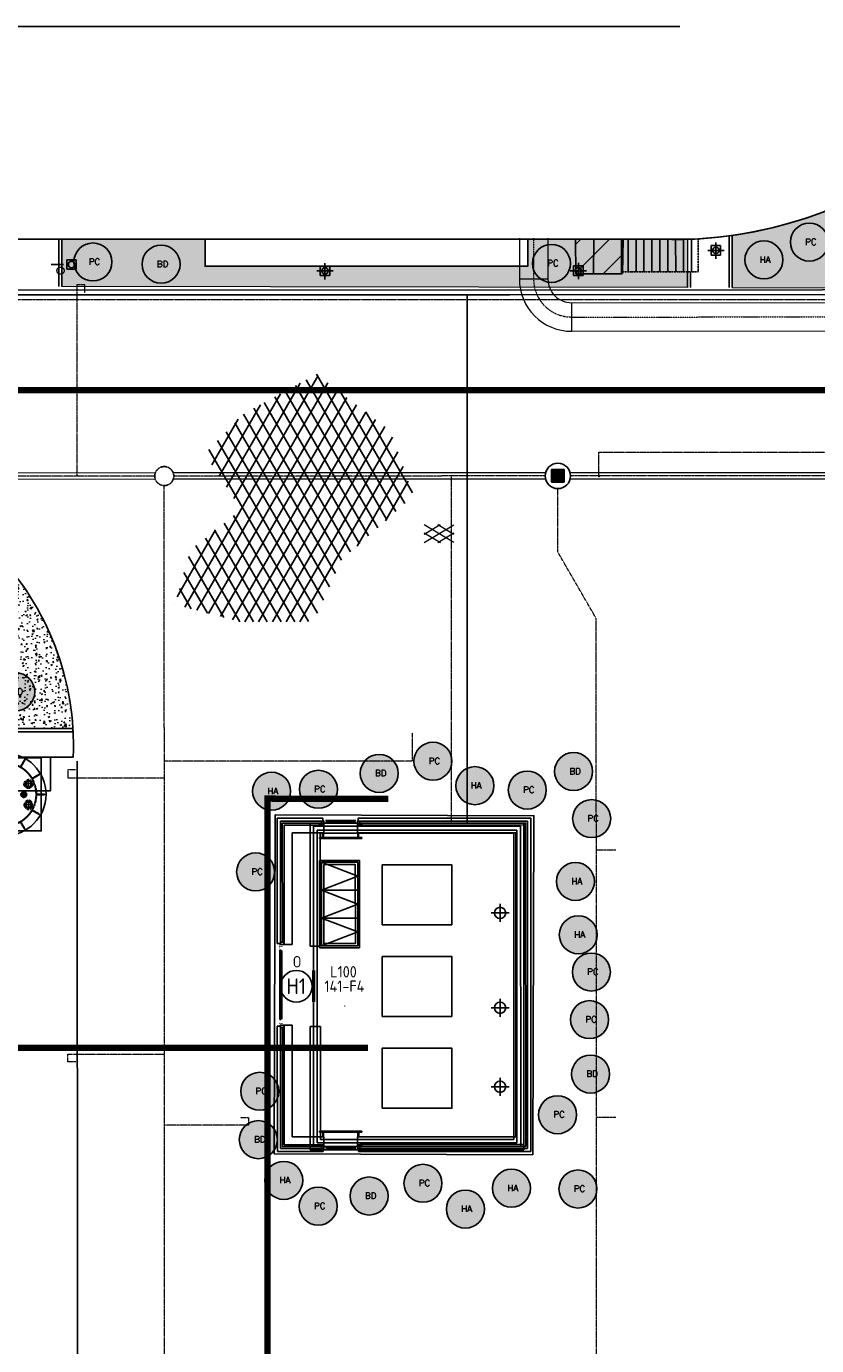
# Model space of a CAD drawing. Header units: metres. Extents: x -270273 to 328371, y -146885 to 591473.
# Tile 261 of 473: x -146941 to -121995, y 396789 to 438410. Entities that reach past the tile are written whole.
import ezdxf
from ezdxf.enums import TextEntityAlignment as Align
from ezdxf.lldxf.tags import DXFTag

# ---------------------------------------------------------------- set-up
doc = ezdxf.new("R2010")
doc.units = ezdxf.units.M
doc.header["$PDMODE"] = 1
for name, pattern in [('B1', [28, 8, -4, 8, -4, 0, -4]), ('CENTER2', [1.125, 0.75, -0.125, 0.125, -0.125]), ('DASHED', [19.05, 12.7, -6.35]), ('HIDDEN', [0.375, 0.25, -0.125]), ('RI-AWZI_PROCESLEIDING', [18.45, 6, -1.8, 1.75, -1.8, 1.75, -1.8, 1.75, -1.8]), ('RI-AWZI_TERREINRIOLERING', [19.8, 6, -1.8, 2.4, -1.8, 1.8, -1.8, 2.4, -1.8]), ('Tauw_Center2', [6.499, 4, -0.833, 0.833, -0.833]), ('Tauw_HIDDEN3', [2.8, 2, -0.8])]:
    doc.linetypes.add(name, pattern=pattern)
doc.layers.get('0').update_dxf_attribs({"color": 151})
for name, color, linetype, lineweight in [('B-CO-BC-BETONVORM-G', 50, 'Continuous', 18), ('B-XX-RI-AWZI_PROCESLEIDING-G', 30, 'RI-AWZI_PROCESLEIDING', 18), ('B-XX-RI-AWZI_TERREINRIOLERING-G', 211, 'RI-AWZI_TERREINRIOLERING', 18), ('B-XX-VH-VERHARDING-V', 253, 'Continuous', 18), ('HARTLIJN', 7, 'CENTER2', 18), ('STREEP', 7, 'HIDDEN', 50)]:
    doc.layers.add(name, color=color, linetype=linetype, lineweight=lineweight)
for name, color, linetype in [('B-ME-IE-VERLICHTING-G', 253, 'Continuous'), ('B-ME-RI-PUT-G', 253, 'Continuous'), ('B-XX-GR-SIERPLANTEN-G', 210, 'Continuous'), ('B-XX-OG-BEBOUWING-G', 1, 'Continuous'), ('B-XX-RI-AWZI_BEDRIJFSWATER-G_HDSR', 150, 'HDSR_Bedrijfswater'), ('B-XX-VH-ASFALT-V', 1, 'Continuous'), ('B-XX-VH-KANTVERHARDING-G', 253, 'Continuous'), ('ME_N_A_EB00----betonplaat~-_-----', 135, 'Continuous'), ('ME_N_A_EB00----kunstof-put~-_-----', 135, 'Continuous'), ('ME_N_A_EL990---L__PE-FM125_pn10~W_-----', 135, 'Continuous'), ('ME_N_D_EL995---A__GY-draaipot~-_-----', 135, 'Continuous'), ('ME_N_D_EL995---A__GY-straatpot~-_-----', 135, 'Continuous'), ('ME_N_H_EB00----kunstof-put~-_-----', 135, 'Tauw_HIDDEN3'), ('ME_N_H_EL990---L__PE-FM125_pn10~-_-----', 135, 'Tauw_HIDDEN3'), ('ME_N_N_-L990---L__PE-FM125_pn10~C_-----', 135, 'Tauw_Center2'), ('ZU_N_A_EB00---hALU_LUIK1om~-_-----', 7, 'Continuous'), ('ZU_N_A_EB00---hALU_LUIK_DUN~-_-----', 7, 'Continuous'), ('ZU_N_H_EB00--E-BETON~-_-----', 7, 'Tauw_HIDDEN3')]:
    doc.layers.add(name, color=color, linetype=linetype)
doc.layers.add('B-XX-KL-ELEKTRA-G_HDSR', color=190, linetype='HDSR_Elektra', transparency=0.5)
doc.styles.add('100 ROMANS 2 MM KONINGSSTAL', font='romans.shx', dxfattribs={"height": 0.2})
doc.styles.add('BURO-018', font='Isocp.shx', dxfattribs={"height": 360})
doc.styles.add('BURO-025', font='Isocp.shx', dxfattribs={"height": 500})
doc.styles.add('ISO', font='Iso.shx', dxfattribs={"height": 50})
doc.styles.get("Standard").update_dxf_attribs({"font": 'iv-font.shx'})
tags = doc.linetypes.add('HDSR_Bedrijfswater', pattern='A,25,-2,["BW",Standard,S=1.5,R=0,X=0,Y=-0.75],-5', length=32).pattern_tags.tags
tags[6] = DXFTag(74, 10)
tags = doc.linetypes.add('HDSR_Elektra', pattern='A,25,-2,["E",Standard,S=1.5,R=0,X=0,Y=-0.75],-4', length=31).pattern_tags.tags
tags[6] = DXFTag(74, 10)
pattern_1 = [(50.0124, (-169787.06, 422764.22), (455.4703, -39.7493), [47.625, -523.875]), (355.0124, (-169787.06, 422764.22), (-88.2103, 477.6226), [38.1, -419.1]), (100.4634, (-169749.1, 422760.9), (367.2616, 437.871), [40.475, -445.225]), (46.1966, (-169787.1, 422891.2), (677.7203, -104.9593), [71.4375, -785.8125]), (96.648, (-169730.6, 422882.5), (593.377, 618.692), [60.7125, -667.8375]), (351.1964, (-169787.1, 422891.2), (593.378, 618.691), [57.15, -628.65]), (21.0124, (-169723.58, 422859.5), (379.0925, -255.5819), [47.625, -523.875]), (326.0124, (-169723.6, 422859.5), (154.4055, 460.5033), [38.1, -419.1]), (71.4638, (-169692, 422838.2), (533.497, 204.9225), [40.475, -445.225]), (37.5124, (-169787.06, 422764.22), (7.6758, 211.38926), [0, -414.02, 0, -425.45, 0, -420.6875]), (7.5124, (-169787.06, 422764.22), (166.995, 250.4875), [0, -242.57, 0, -404.495, 0, -160.3375]), (327.5124, (-169928.66, 422764.2), (338.9796, -14.2486), [0, -158.75, 0, -495.3, 0, -657.225]), (317.5124, (-169992.16, 422764.18), (370.3092, 63.6463), [0, -206.375, 0, -328.93, 0, -466.725])]

# ---------------------------------------------------------------- blocks, each defined once
blk = doc.blocks.new('ASFALT')
at = {"layer": 'B-XX-VH-VERHARDING-V', "color": 251}
for p, q in [((0.042, 0.28), (-0.467, -0.025)), ((-0.467, 0.025), (0.042, -0.28)), ((0.467, -0.025), (-0.042, 0.28)), ((-0.042, -0.28), (0.467, 0.025))]:
    blk.add_line(p, q, dxfattribs=at)
for points in [[(0.467, -0.28), (-0.467, 0.28)], [(-0.467, -0.28), (0.467, 0.28)]]:
    blk.add_lwpolyline(points, dxfattribs=at)
blk = doc.blocks.new('blowergebouw')
for p, q in [((0, 6580), (0, 10550)), ((0, 10550), (1445, 10550)), ((100, 6580), (100, 10450)), ((100, 10450), (1445, 10450)), ((1445, 10450), (1445, 10550)), ((1529, 10469), (1541, 10469)), ((1546, 10469), (2470, 10469)), ((2481, 10469), (2469, 10469)), ((2565, 10550), (8020, 10550)), ((2565, 10450), (2565, 10550)), ((2565, 10550), (2565, 10450)), ((2565, 10450), (7920, 10450)), ((7920, 10450), (7920, 100)), ((8020, 10550), (8020, 0)), ((220, 6555), (220, 10330)), ((220, 10330), (1470, 10330)), ((470, 6555), (470, 10080)), ((470, 10080), (1470, 10080)), ((1470, 10080), (1470, 10330)), ((1475, 10404), (1475, 10080)), ((1529, 10404), (1541, 10404)), ((2470, 10430), (1552, 10430)), ((1566, 10430), (2470, 10430)), ((1566, 10404), (2483, 10404)), ((2481, 10404), (2469, 10404)), ((2535, 10404), (2535, 10080)), ((2540, 10330), (7800, 10330)), ((2540, 10080), (2540, 10330)), ((2540, 10080), (7550, 10080)), ((7550, 10080), (7550, 470)), ((7800, 10330), (7800, 220)), ((1335, 9930), (1335, 9905)), ((2675, 9930), (1335, 9930)), ((1335, 9905), (2675, 9905)), ((2675, 9905), (2675, 9930)), ((6764, 7550), (7335, 7550)), ((7050, 7835), (7050, 7265)), ((0, 6580), (100, 6580)), ((81, 6496), (81, 6484)), ((81, 6375), (81, 4182)), ((120, 4195), (120, 6368)), ((120, 6355), (120, 4195)), ((146, 6496), (146, 6484)), ((146, 6355), (146, 4195)), ((470, 6555), (220, 6555)), ((81, 5280), (81, 5268)), ((146, 5280), (146, 5268)), ((7050, 4835), (7050, 4265)), ((6764, 4550), (7335, 4550)), ((0, 0), (0, 3970)), ((100, 3970), (0, 3970)), ((81, 4054), (81, 4066)), ((100, 100), (100, 3970)), ((146, 4054), (146, 4066)), ((220, 220), (220, 3995)), ((470, 3995), (220, 3995)), ((470, 470), (470, 3995)), ((7050, 2335), (7050, 1765)), ((6764, 2050), (7335, 2050)), ((1470, 470), (470, 470)), ((1335, 620), (1335, 645)), ((1335, 645), (2675, 645)), ((2675, 620), (1335, 620)), ((1470, 470), (1470, 220)), ((7550, 470), (2540, 470)), ((2540, 470), (2540, 220)), ((2675, 645), (2675, 620)), ((1445, 0), (0, 0)), ((1445, 100), (100, 100)), ((1470, 220), (220, 220)), ((1445, 100), (1445, 0)), ((1529, 146), (1541, 146)), ((1529, 81), (1541, 81)), ((1546, 81), (2470, 81)), ((2470, 120), (1552, 120)), ((1566, 146), (2483, 146)), ((1566, 120), (2470, 120)), ((2481, 146), (2469, 146)), ((2481, 81), (2469, 81)), ((7800, 220), (2540, 220)), ((7920, 100), (2565, 100)), ((2565, 100), (2565, 0)), ((2565, 0), (2565, 100)), ((8020, 0), (2565, 0))]:
    blk.add_line(p, q)
at = {"lineweight": -3, "ltscale": 2}
for p, q in [((81, 6368), (120, 6368)), ((85, 6368), (120, 6368)), ((81, 5152), (120, 5152)), ((85, 5152), (120, 5152)), ((81, 4182), (120, 4182)), ((85, 4182), (120, 4182))]:
    blk.add_line(p, q, dxfattribs=at)
at = {"lineweight": -3}
for p, q in [((1435, 515), (1430, 520)), ((1435, 495), (1435, 515)), ((2575, 495), (2575, 515))]:
    blk.add_line(p, q, dxfattribs=at)
for points in [[(1424, 10348), (1444, 10348), (1444, 10340), (1470, 10340), (1470, 10465), (1445, 10465), (1445, 10450), (1399, 10450), (1399, 10340), (1424, 10340)], [(2586, 10348), (2565, 10348), (2565, 10340), (2540, 10340), (2540, 10465), (2565, 10465), (2565, 10450), (2611, 10450), (2611, 10340), (2586, 10340)], [(1460, 10080), (1460, 9930), (1435, 9930), (1435, 10080)], [(2550, 10080), (2550, 9930), (2575, 9930), (2575, 10080)], [(202, 6600), (202, 6580), (210, 6580), (210, 6555), (85, 6555), (85, 6580), (100, 6580), (100, 6626), (210, 6626), (210, 6600)], [(202, 3949), (202, 3969), (210, 3969), (210, 3995), (85, 3995), (85, 3970), (100, 3970), (100, 3924), (210, 3924), (210, 3949)], [(1460, 470), (1460, 620), (1435, 620), (1435, 470)], [(2550, 470), (2550, 620), (2575, 620), (2575, 470)], [(1424, 202), (1444, 202), (1444, 210), (1470, 210), (1470, 85), (1445, 85), (1445, 100), (1399, 100), (1399, 210), (1424, 210)], [(2586, 202), (2565, 202), (2565, 210), (2540, 210), (2540, 85), (2565, 85), (2565, 100), (2611, 100), (2611, 210), (2586, 210)]]:
    blk.add_lwpolyline(points, close=True)
at = {"const_width": 2}
for points in [[(1460, 10469), (1528, 10469), (1527, 10469), (1527, 10404), (1477, 10404), (1477, 10469), (1460, 10469)], [(1527, 10461), (1536, 10461), (1534, 10461)], [(1553, 10412), (1540, 10412), (1540, 10469), (1531, 10469)], [(2457, 10412), (2470, 10412), (2470, 10469), (2479, 10469)], [(2483, 10461), (2474, 10461), (2476, 10461)], [(2550, 10469), (2482, 10469), (2483, 10469), (2483, 10404), (2533, 10404), (2533, 10469), (2550, 10469)], [(1527, 10404), (1547, 10404)], [(2483, 10404), (2463, 10404)], [(81, 6565), (81, 6497), (81, 6498), (146, 6498), (146, 6548), (81, 6548), (81, 6565)], [(81, 6494), (81, 6355), (81, 6375), (146, 6375)], [(138, 6472), (138, 6485), (81, 6485), (81, 6494)], [(89, 6498), (89, 6489), (89, 6491)], [(146, 6375), (146, 6355), (120, 6355), (120, 6375)], [(146, 6375), (146, 6473), (138, 6473)], [(146, 6498), (146, 6478)], [(81, 5409), (81, 5281), (81, 5282), (146, 5282), (146, 5392), (81, 5392), (81, 5409)], [(81, 5278), (81, 5139), (81, 5159), (146, 5159)], [(138, 5256), (138, 5269), (81, 5269), (81, 5278)], [(89, 5282), (89, 5273), (89, 5275)], [(146, 5392), (146, 5412), (120, 5412), (120, 5392)], [(146, 5159), (146, 5139), (120, 5139), (120, 5159)], [(146, 5159), (146, 5257), (138, 5257)], [(146, 5282), (146, 5262)], [(81, 4056), (81, 4195), (81, 4175), (146, 4175)], [(146, 4175), (146, 4195), (120, 4195), (120, 4175)], [(146, 4175), (146, 4077), (138, 4077)], [(138, 4078), (138, 4065), (81, 4065), (81, 4056)], [(81, 3985), (81, 4053), (81, 4052), (146, 4052), (146, 4002), (81, 4002), (81, 3985)], [(89, 4052), (89, 4061), (89, 4059)], [(146, 4052), (146, 4072)], [(1460, 81), (1528, 81), (1527, 81), (1527, 146), (1477, 146), (1477, 81), (1460, 81)], [(1527, 146), (1547, 146)], [(1527, 89), (1536, 89), (1534, 89)], [(1553, 138), (1540, 138), (1540, 81), (1531, 81)], [(2457, 138), (2470, 138), (2470, 81), (2479, 81)], [(2483, 146), (2463, 146)], [(2483, 89), (2474, 89), (2476, 89)], [(2550, 81), (2482, 81), (2483, 81), (2483, 146), (2533, 146), (2533, 81), (2550, 81)]]:
    blk.add_lwpolyline(points, dxfattribs=at)
at = {"flags": 128}
for points in [[(202, 6634, 0.414214), (212, 6644), (212, 6701, -0.414214), (217, 6706), (220, 6706), (220, 10330), (1319, 10330), (1319, 10333, -0.414214), (1324, 10338), (1381, 10338, 0.414214), (1391, 10348), (1391, 10390), (160, 10390), (160, 6634)], [(1319, 10330), (1319, 10333, -0.414214), (1324, 10338), (1381, 10338, 0.414214), (1391, 10348), (1391, 10405, -0.414214), (1396, 10410), (1399, 10410), (1399, 10330)], [(2691, 10330), (2691, 10333, 0.414214), (2686, 10338), (2629, 10338, -0.414214), (2619, 10348), (2619, 10405, 0.414214), (2614, 10410), (2611, 10410), (2611, 10330)], [(7860, 160), (7860, 10390), (2619, 10390), (2619, 10348, 0.414214), (2629, 10338), (2686, 10338, -0.414214), (2691, 10333), (2691, 10330), (7800, 10330), (7800, 220), (2691, 220), (2691, 217, -0.414214), (2686, 212), (2629, 212, 0.414214), (2619, 202), (2619, 160)], [(220, 6706), (217, 6706, 0.414214), (212, 6701), (212, 6644, -0.414214), (202, 6634), (145, 6634, 0.414214), (140, 6629), (140, 6626), (220, 6626)], [(220, 3844), (217, 3844, -0.414214), (212, 3849), (212, 3906, 0.414214), (202, 3916), (145, 3916, -0.414214), (140, 3921), (140, 3924), (220, 3924)], [(1391, 160), (1391, 202, 0.414214), (1381, 212), (1324, 212, -0.414214), (1319, 217), (1319, 220), (220, 220), (220, 3844), (217, 3844, -0.414214), (212, 3849), (212, 3906, 0.414214), (202, 3916), (160, 3916), (160, 160)], [(1319, 220), (1319, 217, 0.414214), (1324, 212), (1381, 212, -0.414214), (1391, 202), (1391, 145, 0.414214), (1396, 140), (1399, 140), (1399, 220)], [(2691, 220), (2691, 217, -0.414214), (2686, 212), (2629, 212, 0.414214), (2619, 202), (2619, 145, -0.414214), (2614, 140), (2611, 140), (2611, 220)]]:
    blk.add_lwpolyline(points, format="xyb", close=True, dxfattribs=at)
for points in [[(1340, 9210), (2600, 9210), (2600, 6450), (1340, 6450), (1340, 9210)], [(1395, 9155), (2545, 8713), (1395, 8272), (2545, 8272), (2545, 7830), (1395, 8272), (1395, 7388), (2545, 7830), (2545, 7388), (1395, 7388), (2545, 6947), (1395, 6505)], [(1470, 9080), (2470, 9080), (2470, 6580), (1470, 6580), (1470, 9080)]]:
    blk.add_lwpolyline(points, dxfattribs=at)
blk.add_lwpolyline([(1395, 9155), (2545, 9155), (2545, 6505), (1395, 6505)], close=True, dxfattribs=at)
for centre, start, end in [((7050, 7550), 90, 270), ((7050, 7550), 270, 90), ((7050, 4550), 90, 270), ((7050, 4550), 270, 90), ((7050, 2050), 90, 270), ((7050, 2050), 270, 90)]:
    blk.add_arc(centre, 178, start, end)
blk = doc.blocks.new('SPT')
for radius in [95, 83]:
    blk.add_circle((0, 0), radius)
blk.add_point((0, 0))
at = {"layer": 'HARTLIJN'}
for p, q in [((-140, 0), (140, 0)), ((0, 140), (0, -140))]:
    blk.add_line(p, q, dxfattribs=at)
at = {"layer": 'STREEP'}
blk.add_circle((0, 0), 115, dxfattribs=at)
blk = doc.blocks.new('TBT')
for p, q in [((-35, 0), (-24, 5)), ((-10, -26), (-10, 16)), ((-10, 16), (10, 16)), ((10, 16), (10, -26)), ((35, 0), (24, 5)), ((10, -26), (-10, -26))]:
    blk.add_line(p, q)
for radius in [91, 65]:
    blk.add_circle((0, 0), radius)
for radius, start, end in [(35, 180, 0), (25, 11.5997, 168.4003)]:
    blk.add_arc((0, 0), radius, start, end)
blk.add_point((0, 0))
blk.add_trace([(10, 6), (-10, 6), (10, -6), (-10, -6)])
at = {"layer": 'HARTLIJN'}
for p, q in [((-115, 0), (115, 0)), ((0, 115), (0, -115))]:
    blk.add_line(p, q, dxfattribs=at)
blk = doc.blocks.new('A$C4BD66D47')
at = {"layer": 'ME_N_A_EB00----betonplaat~-_-----'}
for points in [[(-1150, -1160), (1150, -1160), (1150, 1140), (-1150, 1140)], [(-250, -670), (375, -670), (375, 650), (-250, 650)]]:
    blk.add_lwpolyline(points, close=True, dxfattribs=at)
at = {"layer": 'ME_N_A_EB00----kunstof-put~-_-----', "flags": 128}
for points in [[(10, 1230), (10, 1240), (-10, 1240), (-10, 1230)], [(-1150, 0), (-1250, 0), (-1250, -20), (-1150, -20)], [(1150, 0), (1250, 0), (1250, -20), (1150, -20)], [(10, -1160), (10, -1260), (-10, -1260), (-10, -1160)]]:
    blk.add_lwpolyline(points, dxfattribs=at)
at = {"layer": 'ME_N_A_EB00----kunstof-put~-_-----'}
blk.add_circle((0, -10), 1300, dxfattribs=at)
at = {"layer": 'ME_N_A_EL990---L__PE-FM125_pn10~W_-----'}
for p, q in [((125, 1230), (-125, 1230)), ((-125, 1214), (-125, 1230)), ((125, 1214), (-125, 1214)), ((91, 1233), (-92, 1233)), ((-72, 1194), (-72, 1214)), ((-72, 1140), (-72, 1194)), ((72, 1194), (72, 1214)), ((72, 1140), (72, 1194)), ((125, 1214), (125, 1230))]:
    blk.add_line(p, q, dxfattribs=at)
for p in [(0, 1233), (0, 833)]:
    blk.add_point(p, dxfattribs=at)
at = {"layer": 'ME_N_H_EB00----kunstof-put~-_-----'}
for points in [[(-506, 853), (-488, 863), (-613, 1079), (-631, 1069)], [(491, 861), (509, 851), (634, 1068), (616, 1078)], [(-871, 481), (-861, 499), (-1078, 624), (-1088, 606)], [(861, 499), (871, 481), (1088, 606), (1078, 624)], [(-861, -519), (-871, -501), (-1088, -626), (-1078, -644)], [(871, -501), (861, -519), (1078, -644), (1088, -626)], [(-491, -881), (-509, -871), (-634, -1088), (-616, -1098)], [(509, -871), (491, -881), (616, -1098), (634, -1088)]]:
    blk.add_lwpolyline(points, close=True, dxfattribs=at)
for points in [[(10, 1230), (10, 990), (-10, 990), (-10, 1230)], [(-1150, 0), (-1000, 0), (-1000, -20), (-1150, -20)], [(1150, 0), (1000, 0), (1000, -20), (1150, -20)], [(10, -1160), (10, -1010), (-10, -1010), (-10, -1160)]]:
    blk.add_lwpolyline(points, dxfattribs=at)
for radius in [1000, 985]:
    blk.add_circle((0, -10), radius, dxfattribs=at)
at = {"layer": 'ME_N_H_EL990---L__PE-FM125_pn10~-_-----'}
for p, q in [((-125, 991), (125, 991)), ((-125, 991), (-125, 975)), ((-125, 975), (125, 975)), ((-72, 1140), (-72, 833)), ((-72, 833), (72, 833)), ((72, 1140), (72, 833)), ((125, 991), (125, 975))]:
    blk.add_line(p, q, dxfattribs=at)
at = {"layer": 'ME_N_N_-L990---L__PE-FM125_pn10~C_-----'}
blk.add_line((0, 792), (0, 1310), dxfattribs=at)
at = {"layer": 'ZU_N_A_EB00---hALU_LUIK1om~-_-----', "flags": 128}
blk.add_lwpolyline([(505, 780), (-380, 780), (-380, -800), (505, -800), (505, 780)], dxfattribs=at)
at = {"layer": 'ZU_N_A_EB00---hALU_LUIK_DUN~-_-----', "flags": 128}
blk.add_lwpolyline([(-325, -745), (450, -745), (450, 725), (-325, 725)], close=True, dxfattribs=at)
blk.add_lwpolyline([(450, -745), (-325, -10), (450, 725)], dxfattribs=at)
at = {"layer": 'ZU_N_H_EB00--E-BETON~-_-----', "flags": 128}
blk.add_lwpolyline([(-250, -670), (375, -670), (375, 650), (-250, 650), (-250, -670)], dxfattribs=at)
at = {"layer": 'ME_N_D_EL995---A__GY-draaipot~-_-----'}
blk.add_blockref('TBT', (-596, -10), dxfattribs=at)
at = {"layer": 'ME_N_D_EL995---A__GY-straatpot~-_-----', "xscale": -1, "rotation": 180}
blk.add_blockref('SPT', (-748, 320), dxfattribs=at)
at = {"layer": 'ME_N_D_EL995---A__GY-straatpot~-_-----'}
blk.add_blockref('SPT', (-748, -340), dxfattribs=at)
blk = doc.blocks.new('E00172')
at = {"color": 0, "linetype": 'Continuous', "const_width": 0.5}
blk.add_lwpolyline([(-2.5, 0.75), (2.5, 0.75)], dxfattribs=at)
at = {"color": 0, "linetype": 'Continuous'}
blk.add_circle((0, 3.5), 2.5, dxfattribs=at)
at = {"color": 0, "linetype": 'Continuous', "style": 'BURO-018'}
for tag, p in [('E_GKAST', (0, 11.5)), ('E_GROEP', (0, 8.5)), ('E_SGROEP', (4.5, 8.5)), ('E_ARMCODE', (0, 3.5)), ('E_SLET', (4.5, 2.5))]:
    blk.add_attdef(tag, text='', height=1.8, dxfattribs=at).set_placement(p, align=Align.MIDDLE)
blk = doc.blocks.new('buddleja')
at = {"layer": 'B-XX-GR-SIERPLANTEN-G'}
h = blk.add_hatch(color=150, dxfattribs=at)
edge = h.paths.add_edge_path()
edge.add_arc((0, 0), 0.6, 0, 360)
at = {"layer": 'B-XX-GR-SIERPLANTEN-G', "color": 150}
blk.add_circle((0, 0), 0.6, dxfattribs=at)
at = {"layer": 'B-XX-GR-SIERPLANTEN-G', "color": 7, "insert": (-0.132, 0.109), "char_height": 0.2, "attachment_point": 1, "style": '100 ROMANS 2 MM KONINGSSTAL'}
blk.add_mtext_dynamic_manual_height_columns('BD', width=1.24572, gutter_width=1, heights=[0], dxfattribs=at)
blk = doc.blocks.new('prunus hoog')
at = {"layer": 'B-XX-GR-SIERPLANTEN-G'}
h = blk.add_hatch(color=116, dxfattribs=at)
edge = h.paths.add_edge_path()
edge.add_arc((0.129, 0.093), 0.6, -97.4699, 262.5301)
at = {"layer": 'B-XX-GR-SIERPLANTEN-G', "color": 116}
blk.add_circle((0.129, 0.093), 0.6, dxfattribs=at)
at = {"layer": 'B-XX-GR-SIERPLANTEN-G', "color": 7, "insert": (-0.003, 0.202), "char_height": 0.2, "attachment_point": 1, "style": '100 ROMANS 2 MM KONINGSSTAL'}
blk.add_mtext_dynamic_manual_height_columns('PC', width=1.24572, gutter_width=1, heights=[0], dxfattribs=at)
blk = doc.blocks.new('hydrangea')
at = {"layer": 'B-XX-GR-SIERPLANTEN-G'}
h = blk.add_hatch(color=254, dxfattribs=at)
edge = h.paths.add_edge_path()
edge.add_arc((0, 0), 0.6, -97.4699, 262.5301)
at = {"layer": 'B-XX-GR-SIERPLANTEN-G', "color": 7}
blk.add_circle((0, 0), 0.6, dxfattribs=at)
at = {"layer": 'B-XX-GR-SIERPLANTEN-G', "color": 7, "insert": (-0.132, 0.109), "char_height": 0.2, "attachment_point": 1, "style": '100 ROMANS 2 MM KONINGSSTAL'}
blk.add_mtext_dynamic_manual_height_columns('HA', width=1.24572, gutter_width=1, heights=[0], dxfattribs=at)
blk = doc.blocks.new('RONDJEPUNT', base_point=(5, 0))
blk.add_circle((5, 0), 0.45)
blk.add_point((5, 0))
blk = doc.blocks.new('45')
blk.add_blockref('RONDJEPUNT', (0, 0))
at = {"style": 'ISO'}
blk.add_attdef('45', (0.6, 0), '', height=0.9, dxfattribs=at)

msp = doc.modelspace()

# ---------------------------------------------------------------- hatches: boundary and pattern name
at = {"layer": 'B-XX-OG-BEBOUWING-G'}
h = msp.add_hatch(dxfattribs=at)
h.set_pattern_fill('ANSI31', color=256, scale=200, angle=-97.4574917, style=0)
h.set_pattern_definition([(45.0124, (-169787.06, 422764.2), (-449.11, 448.916), [])])
h.paths.add_polyline_path([(-129603.7888, 431686.2857), (-129593.216, 430594.0855), (-128156.0341, 430589.4194), (-128156.0366, 431686.2889)])
at = {"layer": 'B-XX-VH-ASFALT-V'}
h = msp.add_hatch(dxfattribs=at)
h.set_pattern_fill('ASFALT', color=256, scale=3000, angle=-97.40392895)
h.set_pattern_definition([(60.0124, (-129731.1, 429240.28), (-324.8, 187.43), []), (120.0124, (-129731.1, 429240.28), (-324.719, -187.57), [])])
h.paths.add_polyline_path([(-140165.4206, 423162.9596), (-141312.8737, 424925.9246), (-140089.3204, 426180.1589), (-137782.9439, 427435.4264), (-135454.8095, 425654.1495), (-134719.4868, 423596.933), (-136995.2361, 421573.4412), (-137874.7574, 419629.6768), (-140200.4115, 419625.0044), (-142250.6676, 420175.5028), (-141771.6275, 421880.1003)])
at = {"layer": 'B-XX-VH-VERHARDING-V'}
h = msp.add_hatch(dxfattribs=at)
h.set_pattern_fill('AR-CONC', color=256, scale=2.5, angle=-97.4574917, style=0)
h.set_pattern_definition(pattern_1)
edge = h.paths.add_edge_path()
edge.add_line((-113159.1838, 430161.6199), (-113160.0457, 434149.3605))
edge.add_line((-113160.0457, 434149.3605), (-118798.494, 434147.6063))
edge.add_arc((-126513.4602, 445014.7475), 13327.245, -81.99481618, -54.62771608, ccw=False)
edge.add_line((-124657.4721, 431817.3702), (-124657.1169, 430174.0524))
edge.add_line((-124657.1169, 430174.0524), (-113159.1838, 430161.6199))
h = msp.add_hatch(dxfattribs=at)
h.set_pattern_fill('AR-CONC', color=256, scale=2.5, angle=-97.4574917, style=0)
h.set_pattern_definition(pattern_1)
h.paths.add_polyline_path([(-145819.0889, 431695.7536), (-141302.3695, 431696.7298), (-141302.1847, 430841.6471), (-131112.9258, 430843.8495), (-131113.1099, 431695.7859), (-126074.7743, 431708.5552), (-126074.4429, 430175.4406), (-145818.7658, 430200.8931)])
h = msp.add_hatch(dxfattribs=at)
h.set_pattern_fill('AR-CONC', color=256, scale=2.5, angle=-97.4574917, style=0)
h.set_pattern_definition(pattern_1)
edge = h.paths.add_edge_path()
edge.add_line((-152143.8725, 424273.3898), (-152142.1323, 416255.2866))
edge.add_line((-152142.1323, 416255.2866), (-145471.7394, 416258.0794))
edge.add_arc((-154296.0068, 415697.227), 8842.0728, 3.63671112, 75.9128766)

# ---------------------------------------------------------------- linework, layer by layer
at = {"layer": 'B-CO-BC-BETONVORM-G', "linetype": 'Continuous'}
for p, q in [((-130478.3514, 430437.1145), (-131378.3513, 430436.92)), ((-129731.1899, 429690.276), (-129730.9954, 428790.276))]:
    msp.add_line(p, q, dxfattribs=at)
at = {"layer": 'B-CO-BC-BETONVORM-G'}
for points in [[(-131378.6303, 431727.5945), (-131378.3513, 430436.92, 0.4142135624), (-129730.9954, 428790.276), (-23729.8807, 428813.1877, 0.4142135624), (-22083.2367, 430460.5437), (-22083.6989, 432598.805)], [(-130478.6303, 431727.789), (-130478.3514, 430437.1145, 0.4142135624), (-129731.1899, 429690.276), (-23730.0752, 429713.1877, 0.4142135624), (-22983.2367, 430460.3492), (-22983.6989, 432598.6105)]]:
    msp.add_lwpolyline(points, format="xyb", dxfattribs=at)
at = {"layer": 'B-ME-RI-PUT-G'}
for p, q in [((-125433.8295, 431342.8596), (-124917.3655, 431343.0203)), ((-125325.6442, 431492.8933), (-125025.6442, 431492.9866)), ((-125325.6442, 431492.8933), (-125325.5509, 431192.8933)), ((-125325.5509, 431192.8933), (-125025.5509, 431192.9866)), ((-125175.674, 431588.8759), (-125175.5134, 431072.412)), ((-125025.6442, 431492.9866), (-125025.5509, 431192.9866)), ((-145774.4302, 430896.0877), (-146157.9662, 430896.0538)), ((-145666.2449, 431046.1214), (-145366.2449, 431046.2147)), ((-145666.2449, 431046.1214), (-145666.1516, 430746.1214)), ((-145366.2449, 431046.2147), (-145366.1516, 430746.2147)), ((-137666.1831, 430848.6101), (-137366.1831, 430848.7035)), ((-137666.1831, 430848.6101), (-137666.0897, 430548.6102)), ((-137516.2129, 430944.5928), (-137516.0522, 430428.1288)), ((-137366.1831, 430848.7035), (-137366.0897, 430548.7035)), ((-129666.1834, 430851.0989), (-129366.1835, 430851.1922)), ((-129666.1834, 430851.0989), (-129666.0901, 430551.0989)), ((-129516.2133, 430947.0816), (-129516.0526, 430430.6176)), ((-129366.1835, 430851.1922), (-129366.0901, 430551.1923)), ((-145666.1516, 430746.1214), (-145366.1516, 430746.2147)), ((-137774.3684, 430698.5765), (-137257.9044, 430698.7372)), ((-137666.0897, 430548.6102), (-137366.0897, 430548.7035)), ((-129774.3688, 430701.0653), (-129257.9048, 430701.2259)), ((-129666.0901, 430551.0989), (-129366.0901, 430551.1923)), ((-129964.1886, 424426.0059), (-130364.1886, 424425.8815)), ((-130364.1886, 424425.8815), (-130364.0642, 424025.8815)), ((-130364.1775, 424390.1215), (-129964.1775, 424390.2459)), ((-130364.165, 424350.1215), (-129964.1651, 424350.2459)), ((-130364.1526, 424310.1215), (-129964.1526, 424310.2459)), ((-130364.1402, 424270.1215), (-129964.1402, 424270.2459)), ((-130364.1277, 424230.1215), (-129964.1277, 424230.2459)), ((-130364.1153, 424190.1215), (-129964.1153, 424190.2459)), ((-130364.1028, 424150.1215), (-129964.1028, 424150.2459)), ((-129964.1886, 424426.0059), (-129964.0642, 424026.0059)), ((-130364.0904, 424110.1215), (-129964.0904, 424110.2459)), ((-130364.0779, 424070.1215), (-129964.078, 424070.2459)), ((-130364.0655, 424030.1215), (-129964.0655, 424030.2459)), ((-129964.0642, 424026.0059), (-130364.0642, 424025.8815))]:
    msp.add_line(p, q, dxfattribs=at)
for centre, radius in [((-125175.5975, 431342.9399), 100), ((-145516.1982, 430896.168), 100), ((-137516.1364, 430698.6568), 100), ((-129516.1368, 430701.1456), 100), ((-130164.1264, 424225.9437), 400)]:
    msp.add_circle(centre, radius, dxfattribs=at)
at = {"layer": 'B-XX-KL-ELEKTRA-G_HDSR', "linetype": 'DASHED', "const_width": 200}
msp.add_lwpolyline([(34285.4234, 426968.82), (-169386.1911, 426924.7973)], close=True, dxfattribs=at)
for points in [[(-139327.9342, 388277.9962), (-139333.5037, 414045.2089), (-135515.3151, 414039.6771)], [(-136161.7071, 406182.9362), (-150421.6987, 406179.8527)]]:
    msp.add_lwpolyline(points, dxfattribs=at)
at = {"layer": 'B-XX-OG-BEBOUWING-G', "ltscale": 1.6}
msp.add_line((-169770.538, 438403.0386), (-126315.6346, 438409.8456), dxfattribs=at)
at = {"layer": 'B-XX-OG-BEBOUWING-G'}
for p, q in [((-128101.6622, 431695.7925), (-126570.3621, 431682.6047)), ((-137981.3325, 413272.2472), (-131237.9665, 413273.7048)), ((-137980.4926, 409386.8315), (-137981.3325, 413272.2472)), ((-137881.557, 413172.5148), (-131337.6988, 413173.9292)), ((-137880.7387, 409386.853), (-137881.557, 413172.5148)), ((-137761.8264, 413052.836), (-131457.3777, 413054.1987)), ((-137761.034, 409386.8789), (-137761.8264, 413052.836)), ((-137662.0509, 412953.1036), (-131557.1101, 412954.4232)), ((-137661.28, 409386.9004), (-137662.0509, 412953.1036)), ((-131557.1101, 412954.4232), (-131555.0208, 403288.2669)), ((-131457.3777, 413054.1987), (-131455.2453, 403188.5345)), ((-131337.6988, 413173.9292), (-131335.5147, 403068.8557)), ((-131237.9665, 413273.7048), (-131235.7392, 402969.1233)), ((-137661.28, 409386.9004), (-137980.4926, 409386.8315)), ((-137880.7387, 409386.853), (-137880.191, 406853.1031)), ((-137761.034, 409386.8789), (-137760.4863, 406853.1289)), ((-137660.7324, 406853.1505), (-137979.945, 406853.0815)), ((-137979.1052, 402967.6658), (-137979.945, 406853.0815)), ((-137879.3728, 403067.4412), (-137880.191, 406853.1031)), ((-137759.6939, 403187.1718), (-137760.4863, 406853.1289)), ((-137659.9616, 403286.9474), (-137660.7324, 406853.1505)), ((-131235.7392, 402969.1233), (-137979.1052, 402967.6658)), ((-131335.5147, 403068.8557), (-137879.3728, 403067.4412)), ((-131455.2453, 403188.5345), (-137759.6939, 403187.1718)), ((-131555.0208, 403288.2669), (-137659.9616, 403286.9474))]:
    msp.add_line(p, q, dxfattribs=at)
msp.add_lwpolyline([(-113360.5657, 442811.4427, -0.3475237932), (-125662.1683, 431711.0854), (-129603.7908, 431695.7892), (-128156.0386, 431695.7924), (-129603.7908, 431695.7892), (-129603.7908, 431695.7892), (-131113.1099, 431695.7859), (-131112.9258, 430843.8495), (-141302.1847, 430841.6471), (-141302.3693, 431695.7635), (-146840.9755, 431695.7513), (-146840.9755, 431695.7513), (-149400.4306, 431695.7457), (-149400.4306, 431695.7457), (-150835.8824, 431695.7425), (-150835.8824, 431695.7425), (-168103.5482, 431695.7046), (-168101.3791, 431695.7046), (-169044.2841, 431695.7025), (-169044.2841, 431695.7025), (-171068.4695, 431695.6982, -0.8211431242), (-173467.5238, 444851.8916)], format="xyb", dxfattribs=at)
for points in [[(-150835.8824, 431695.7425), (-150825.3096, 430603.5424), (-149388.1278, 430598.8763), (-149400.4306, 431695.7457), (-129031.9624, 431695.7905)], [(-145918.7658, 430200.8715), (-145919.0889, 431695.7533)], [(-145818.7658, 430200.8931), (-145819.0889, 431695.775)], [(-129603.7908, 431695.7892), (-128156.0386, 431695.7924)], [(-129603.7908, 431695.7892), (-129593.218, 430603.589), (-128156.0362, 430598.9229), (-128156.0386, 431695.7924), (-129603.7908, 431695.7892)], [(-128101.6622, 431695.7925), (-128125.8763, 430617.524), (-129038.6099, 430603.3972), (-129031.9624, 431695.7905)], [(-128156.0362, 430598.9229), (-128156.0386, 431695.7924)], [(-127944.6578, 430663.1808), (-127944.8832, 431705.8914)], [(-127694.6534, 430663.2349), (-127694.8788, 431705.9455)], [(-127444.6753, 430663.2889), (-127444.9007, 431705.9995)], [(-127194.671, 430663.3429), (-127194.8963, 431706.0535)], [(-126944.6666, 430663.397), (-126944.892, 431706.1076)], [(-126694.6885, 430663.451), (-126694.9139, 431706.1616)], [(-126444.6841, 430663.505), (-126444.9095, 431706.2156)], [(-126194.6797, 430663.5591), (-126194.9051, 431706.2697)], [(-125944.7016, 430663.6131), (-125944.927, 431706.3237)], [(-124757.1169, 430174.0308), (-124757.4689, 431802.1315)], [(-124657.1169, 430174.0524), (-124657.4721, 431817.3702)], [(-126074.5484, 430663.5842), (-126074.4429, 430175.312)], [(-125974.5484, 430663.6057), (-125974.4429, 430175.3336)]]:
    msp.add_lwpolyline(points, dxfattribs=at)
at = {"layer": 'B-XX-OG-BEBOUWING-G', "linetype": 'B1', "ltscale": 0.1}
msp.add_lwpolyline([(-128156.0363, 430663.1364), (-125733.2968, 430663.6576), (-125733.5354, 431710.6478)], dxfattribs=at)
at = {"layer": 'B-XX-OG-BEBOUWING-G'}
for points in [[(-148521.262, 415356.0692), (-148521.0315, 414289.7412), (-146182.7278, 414290.2467), (-146182.9583, 415356.5746)], [(-139082.2103, 413532.8653), (-139118.6322, 402838.3752), (-130957.3125, 402810.5805), (-130920.8906, 413505.0706)], [(-139082.2103, 413532.8653), (-139118.6322, 402838.3752), (-130957.3125, 402810.5805), (-130920.8906, 413505.0706)], [(-135706.6592, 411960.9746), (-133512.0726, 411961.4489), (-133511.663, 410066.1242), (-135706.2495, 410065.6498)], [(-135706.0339, 409068.1104), (-133511.4474, 409068.5848), (-133511.0377, 407173.26), (-135705.6243, 407172.7857)], [(-135704.999, 404279.9216), (-133510.4124, 404280.3959), (-133510.8221, 406175.7207), (-135705.4086, 406175.2463)]]:
    msp.add_lwpolyline(points, close=True, dxfattribs=at)
msp.add_arc((-126541.4846, 445052.6809), 13370.1073, 269.87624841, 8.21671815, dxfattribs=at)
at = {"layer": 'B-XX-RI-AWZI_BEDRIJFSWATER-G_HDSR'}
for points in [[(-79325.409, 430106.169), (-164322.2355, 430087.7973)], [(-133021.6652, 413258.9708), (-133025.2717, 429944.562)]]:
    msp.add_lwpolyline(points, dxfattribs=at)
at = {"layer": 'B-XX-RI-AWZI_BEDRIJFSWATER-G_HDSR', "flags": 128}
msp.add_lwpolyline([(-8127.9621, 430015.4247), (-131675.6219, 429944.8537), (-150444.7431, 429940.7968), (-150443.1247, 422453.5262), (-150438.4747, 400940.2764), (-152426.5822, 400939.8466)], dxfattribs=at)
at = {"layer": 'B-XX-RI-AWZI_PROCESLEIDING-G'}
msp.add_lwpolyline([(-130928.6303, 431727.6917), (-130928.3513, 430437.0173, 0.4142135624), (-129731.0926, 429240.276), (-23729.978, 429263.1877, 0.4142135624), (-22533.2367, 430460.4464), (-22533.6989, 432598.7078)], format="xyb", dxfattribs=at)
at = {"layer": 'B-XX-RI-AWZI_TERREINRIOLERING-G'}
for points in [[(-145100.7963, 430003.9695), (-145100.8503, 430253.9695), (-145350.8503, 430253.9155), (-145349.2198, 424221.2197)], [(-147502.1199, 415361.0272), (-147505.239, 429791.4322), (-132822.8806, 429794.6057)], [(-142887.8506, 424221.9854), (-171980.337, 424212.9348)], [(-130564.1264, 424225.8192), (-142287.8507, 424222.172)], [(-133521.6652, 413258.8628), (-133524.0355, 424224.8984)], [(-142580.6949, 390915.3683), (-142587.7862, 423922.0787)], [(-134762.2844, 416123.5947), (-134762.1166, 415225.3169), (-142585.9182, 415223.6258)], [(-128336.4849, 412424.9835), (-128948.8255, 412424.9876)], [(-145383.9, 405737.8486), (-145633.9, 405737.7945), (-145633.954, 405987.7945), (-142583.9541, 405988.4538)], [(-140183.522, 403989.9226), (-139933.522, 403989.9766), (-139933.468, 403739.9767), (-142583.4504, 403739.4039)], [(-128334.6606, 403984.9837), (-128947.0012, 403984.8513)]]:
    msp.add_lwpolyline(points, dxfattribs=at)
for points in [[(-132822.8806, 429794.6057), (17046.0879, 429826.9993, -0.1316524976), (19546.2326, 429157.6667), (24585.2515, 426249.8398)], [(-97264.2197, 424530.9234), (-118013.4027, 424229.734, -0.0035509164), (-118014.8514, 424229.7233), (-129764.1264, 424226.0681)]]:
    msp.add_lwpolyline(points, format="xyb", dxfattribs=at)
at = {"layer": 'B-XX-RI-AWZI_TERREINRIOLERING-G', "flags": 128}
for points in [[(-128867.1165, 424226.3472), (-128867.2786, 424976.3472), (-118014.2891, 424979.7235), (-107712.7046, 425129.2584), (-107712.5425, 424379.2584)], [(-128944.2425, 391221.7131), (-128950.4035, 419725.661), (-130163.6077, 421825.9437), (-130164.0399, 423825.9437)], [(-145385.892, 414953.9075), (-145635.892, 414953.8535), (-145635.8379, 414703.8535), (-142585.838, 414704.5127)]]:
    msp.add_lwpolyline(points, dxfattribs=at)
at = {"layer": 'B-XX-RI-AWZI_TERREINRIOLERING-G', "linetype": 'Continuous'}
for points in [[(-97265.6711, 424630.9129), (-118014.8541, 424329.7235), (-129764.1575, 424326.0681)], [(-142870.7245, 424321.9907), (-171993.0829, 424312.9308)], [(-142870.6623, 424121.9907), (-171992.9944, 424112.9309)], [(-130564.1575, 424325.8192), (-142305.0391, 424322.1667)], [(-130564.0953, 424125.8193), (-142304.9769, 424122.1667)]]:
    msp.add_lwpolyline(points, dxfattribs=at)
msp.add_lwpolyline([(-97262.7683, 424430.9339), (-118011.9513, 424129.7446, -0.0035509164), (-118014.8203, 424129.7233), (-129764.0953, 424126.0681)], format="xyb", dxfattribs=at)
at = {"layer": 'B-XX-RI-AWZI_TERREINRIOLERING-G', "lineweight": -3}
msp.add_circle((-142587.8507, 424222.0787), 300, dxfattribs=at)
at = {"layer": 'B-XX-RI-AWZI_TERREINRIOLERING-G'}
msp.add_circle((-128867.1165, 424226.3472), 25, dxfattribs=at)
at = {"layer": 'B-XX-VH-KANTVERHARDING-G'}
msp.add_lwpolyline([(-146183.376, 415355.6033), (-145460.4403, 415358.084, 0.4264570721), (-154324.7907, 424539.2529), (-172125.6511, 424540.5709), (-172125.6511, 424540.5709, 0.4158503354), (-177136.1416, 419523.1939), (-177123.9403, 416014.6704)], format="xyb", dxfattribs=at)
for points in [[(-152242.17, 415355.2649), (-152242.547, 416255.2446), (-145471.7393, 416258.0794), (-145465.9521, 416158.0818), (-152142.5049, 416155.2863), (-152142.17, 415355.2868)], [(-145473.3799, 416258.079), (-152242.5468, 416255.2446), (-152242.1699, 415355.2449)], [(-145468.3618, 416158.0813), (-152142.5049, 416155.2865), (-152142.17, 415355.2868)], [(-145336.1856, 415228.5097), (-145332.0019, 395872.8581)]]:
    msp.add_lwpolyline(points, dxfattribs=at)
at = {"layer": 'B-XX-VH-VERHARDING-V'}
msp.add_lwpolyline([(-113055.9998, 430161.5083), (-97731.0928, 430084.7875), (-97731.2367, 430750.4969), (-108106.2364, 430748.2544), (-108120.565, 434150.9283), (-118798.494, 434147.6063, -0.119982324), (-124657.4721, 431817.3702), (-124657.1169, 430174.0524)], format="xyb", close=True, dxfattribs=at)
msp.add_lwpolyline([(-145819.0889, 431695.7536), (-141302.3695, 431696.7298), (-141302.1847, 430841.6471), (-131112.9258, 430843.8495), (-131113.1099, 431695.7859), (-126074.7743, 431708.5552), (-126074.4429, 430175.4406), (-145818.7658, 430200.8931), (-145819.0888, 431695.7536)], dxfattribs=at)

# ---------------------------------------------------------------- block references
at = {"layer": 'B-CO-BC-BETONVORM-G', "rotation": 180.0123841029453}
msp.add_blockref('A$C4BD66D47', (-147620.7525, 414169.2858), dxfattribs=at)
at = {"layer": 'B-ME-IE-VERLICHTING-G'}
ref = msp.add_blockref('E00172', (-137723.2846, 408125.9836), dxfattribs=dict(at, xscale=199.9999999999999, yscale=199.9999999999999, zscale=199.9999999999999, rotation=89.93507714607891))
ref.add_attrib('E_ARMCODE', 'H1', dxfattribs={"layer": '0', "color": 2, "linetype": 'Continuous', "height": 500, "rotation": 0.01240505, "style": 'BURO-025'}).set_placement((-138423.2842, 408126.7768), align=Align.MIDDLE)
ref.add_attrib('E_SLET', 'O', dxfattribs={"layer": '0', "color": 1, "linetype": 'Continuous', "height": 360, "rotation": 0.01240505, "style": 'BURO-018'}).set_placement((-138395.7097, 408901.8353), align=Align.MIDDLE)
ref.add_attrib('E_GROEP', '141-F4', dxfattribs={"layer": '0', "color": 1, "linetype": 'Continuous', "height": 360, "rotation": 0.01240505, "style": 'BURO-018'}).set_placement((-136901.3119, 408128.4551), align=Align.MIDDLE)
ref.add_attrib('E_GKAST', 'L100', dxfattribs={"layer": '0', "color": 1, "linetype": 'Continuous', "height": 360, "rotation": 0.01240505, "style": 'BURO-018'}).set_placement((-136930.5131, 408583.5786), align=Align.MIDDLE)
ref.add_attrib('E_SGROEP', '.', dxfattribs={"layer": '0', "color": 1, "linetype": 'Continuous', "height": 360, "rotation": 0.01240505, "style": 'BURO-018'}).set_placement((-136891.5089, 407658.3753), align=Align.MIDDLE)
at = {"layer": 'B-XX-GR-SIERPLANTEN-G', "xscale": 1000, "yscale": 1000, "zscale": 1000, "rotation": 0.01238424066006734}
for name, p in [('prunus hoog', (-122352.9195, 431509.8979)), ('prunus hoog', (-144969.3712, 430883.8979)), ('hydrangea', (-123660.7191, 431044.8265)), ('buddleja', (-142688.6332, 430907.6518)), ('prunus hoog', (-130494.7818, 430838.5282)), ('buddleja', (-147277.5407, 417414.7167)), ('prunus hoog', (-134236.0739, 415133.3754)), ('buddleja', (-135802.8542, 414842.4671)), ('buddleja', (-129667.3631, 414902.5755)), ('prunus hoog', (-137851.9549, 414247.1144)), ('hydrangea', (-132783.7951, 414454.8219)), ('hydrangea', (-139200.3566, 414280.5706)), ('prunus hoog', (-131256.6955, 414223.4758)), ('prunus hoog', (-129225.2624, 413321.6128)), ('prunus hoog', (-139832.4757, 411640.0348)), ('hydrangea', (-129608.7174, 411433.1136)), ('hydrangea', (-129517.9945, 409750.5215)), ('prunus hoog', (-129235.5683, 408482.4047)), ('prunus hoog', (-129290.9457, 406980.2212)), ('buddleja', (-129130.2994, 405355.731)), ('prunus hoog', (-139703.3855, 404719.2872)), ('prunus hoog', (-130300.9957, 403981.0577)), ('buddleja', (-139618.7718, 403286.8801)), ('hydrangea', (-138816.6541, 402001.4072)), ('prunus hoog', (-134550.8734, 401816.7687)), ('buddleja', (-136120.9779, 401509.3654)), ('hydrangea', (-131628.3529, 401756.1653)), ('prunus hoog', (-129657.5554, 401637.4108)), ('prunus hoog', (-137857.788, 401095.3388)), ('hydrangea', (-133082.3217, 401097.7283))]:
    msp.add_blockref(name, p, dxfattribs=at)
at = {"layer": 'B-XX-OG-BEBOUWING-G', "xscale": 0.997539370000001, "yscale": 0.997539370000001, "zscale": 0.997539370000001, "rotation": 0.01238424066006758}
msp.add_blockref('blowergebouw', (-139018.7568, 402908.8382), dxfattribs=at)
at = {"layer": 'B-XX-RI-AWZI_TERREINRIOLERING-G', "xscale": 249.9999999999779, "yscale": 249.9999999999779, "zscale": 249.9999999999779, "rotation": 183.7403639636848}
msp.add_blockref('45', (-145862.6635, 430703.9988), dxfattribs=at)
at = {"layer": 'B-XX-VH-VERHARDING-V', "xscale": 1000, "yscale": 1000, "zscale": 1000, "rotation": 0.01238424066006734}
msp.add_blockref('ASFALT', (-133915.5651, 422408.6615), dxfattribs=at)

doc.saveas('drawing.dxf')
